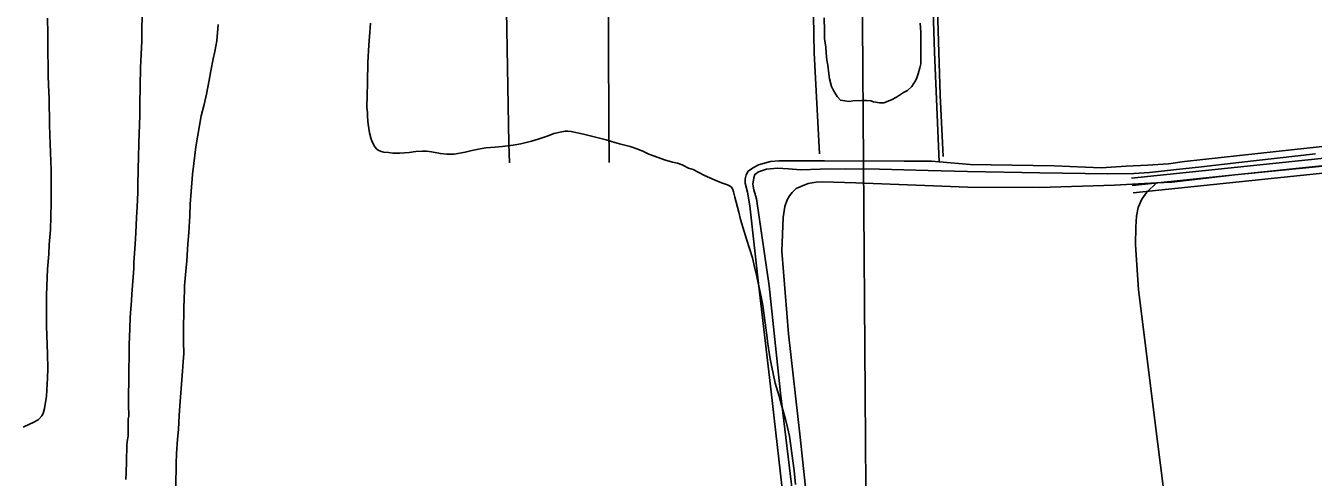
# Model space of a CAD drawing. Extents: x 3508733 to 3546731, y 546897 to 572481.
# Drawn here: x 3532290 to 3534915, y 554069 to 554990 of the extents above; entities that cross this region are included whole.
import ezdxf

# ---------------------------------------------------------------- set-up
doc = ezdxf.new("R2010")
doc.units = 0
for name, color, linetype in [('V-DTCH-CNTR', 7, 'Continuous'), ('V-GRID-MAJR', 7, 'Continuous'), ('V-ROAD-CNTR', 7, 'Continuous'), ('V-SITE-VEGE', 7, 'Continuous'), ('V-TOPO-SHOR', 7, 'Continuous')]:
    doc.layers.add(name, color=color, linetype=linetype)

msp = doc.modelspace()

# ---------------------------------------------------------------- linework, layer by layer
at = {"layer": 'V-DTCH-CNTR'}
for points in [[(3533477.2, 556740.8), (3533477.2, 556738), (3533474.7, 556575.1), (3533475.5, 556369.5), (3533474.1, 556129.6), (3533474.2, 555881), (3533474.9, 555747), (3533475.4, 555649.5), (3533479.2, 555359), (3533477.6, 555107.5), (3533479.2, 554793.1), (3533479.9, 554711.2)], [(3533274.7, 555735.1), (3533271.6, 555554.5), (3533268.4, 555296.5), (3533270.4, 555020.9), (3533275.4, 554750.2), (3533276.2, 554710.4)], [(3534128, 555565.2), (3534129.6, 555504.4), (3534143.6, 555199.2), (3534154.8, 554848.3), (3534160.5, 554723.2)], [(3533891.9, 555258), (3533894.3, 555125), (3533897.9, 554934.8), (3533908.2, 554728.5)], [(3535454.5, 554761.1), (3535232.3, 554736.1), (3535009.8, 554711.2), (3534755.3, 554685.7), (3534626.5, 554671.3)], [(3533913.8, 554671.7), (3533901.5, 554670.9), (3533885.3, 554668.2), (3533870.4, 554662.5), (3533861, 554657.8), (3533852.8, 554650.1), (3533847.2, 554643.4), (3533842.3, 554635), (3533837.9, 554621.2), (3533834.4, 554598.9), (3533831.7, 554530.4), (3533845, 554362.1), (3533869.1, 554151), (3533895.1, 553908.1), (3533921.3, 553682.8), (3533947.2, 553401.8), (3533980.4, 553084.2), (3533989.1, 552996.5)], [(3534626.5, 554671.3), (3534595.6, 554669.7), (3534510, 554665.2), (3534356.7, 554659.9), (3534210.6, 554660.9), (3533982.4, 554670), (3533913.8, 554671.7)], [(3534558.5, 554451.8), (3534552.7, 554543.2), (3534553.1, 554579.9), (3534554.7, 554602), (3534558.4, 554619.3), (3534565.5, 554636.5), (3534576.1, 554650.9), (3534595.6, 554669.7)], [(3534734.9, 553213.1), (3534722.3, 553264.4), (3534708.8, 553347.6), (3534665.9, 553638.8), (3534631.9, 553868.9), (3534598.4, 554136.5), (3534558.5, 554451.8)]]:
    msp.add_lwpolyline(points, dxfattribs=at)
at = {"layer": 'V-GRID-MAJR'}
msp.add_spline([(3534014.5, 552440.3), (3533972.2, 558498.1), (3533929.9, 564559), (3533887.5, 570620), (3533887.5, 570623)], degree=3, dxfattribs=at)
at = {"layer": 'V-ROAD-CNTR'}
for points in [[(3537586.8, 554941.1), (3537219.1, 554929.1), (3536744.5, 554929), (3536470.8, 554934.6), (3536337.3, 554937.7), (3536289.8, 554938.7), (3536249.5, 554931.6), (3536204, 554918.7), (3536153.2, 554898), (3536102.8, 554883.2), (3536037.6, 554855.2), (3535988.3, 554841.7), (3535921, 554829), (3535805.6, 554813.7), (3535514.1, 554783.2), (3535120.9, 554739), (3534544.7, 554679.3)], [(3537587.2, 554926.1), (3537219.4, 554914.1), (3536744.3, 554914), (3536470.4, 554919.6), (3536337, 554922.7), (3536291, 554923.7), (3536252.8, 554916.9), (3536208.9, 554904.5), (3536158.1, 554883.8), (3536107.9, 554869), (3536042.6, 554841), (3535991.7, 554827.1), (3535923.4, 554814.2), (3535807.4, 554798.8), (3535515.7, 554768.3), (3535122.5, 554724.1), (3534546.2, 554664.4)], [(3536142.2, 554863.5), (3536113, 554854.9), (3536047.5, 554826.8), (3535995, 554812.5), (3535925.8, 554799.4), (3535809.2, 554783.9), (3535517.4, 554753.4), (3535124.1, 554709.2), (3534547.8, 554649.5)]]:
    msp.add_lwpolyline(points, dxfattribs=at)
at = {"layer": 'V-SITE-VEGE'}
for points in [[(3532285.4, 554171.3), (3532298, 554177.3), (3532305.7, 554181.3), (3532315.4, 554186.7), (3532317.6, 554188.6), (3532323.1, 554194.6), (3532325.7, 554199.4), (3532328.7, 554209.6), (3532332.6, 554234.8), (3532334.9, 554271.6), (3532335.1, 554291.1), (3532334.5, 554321.2), (3532332.9, 554377.5), (3532332.7, 554387.8), (3532332.4, 554441.2), (3532334.6, 554493.7), (3532337.5, 554524.1), (3532338.3, 554543.9), (3532340.6, 554573.9), (3532342.2, 554628), (3532342.4, 554648.2), (3532342.1, 554676.7), (3532342, 554696.5), (3532339.6, 554766.9), (3532338.6, 554788.7), (3532338.2, 554841.2), (3532336.6, 554869.7), (3532336.2, 554887.6), (3532335.3, 554954.8), (3532335.6, 554974.4), (3532335, 555005.7)], [(3532527.7, 555013.1), (3532527, 554980.5), (3532526.8, 554959.1), (3532524.5, 554904), (3532523, 554829.5), (3532522.8, 554806.8), (3532520.6, 554751.1), (3532519.9, 554720.1), (3532519.7, 554700.2), (3532518.9, 554661.2), (3532518.8, 554650.3), (3532517.8, 554620.6), (3532516.3, 554599.1), (3532514.9, 554567.5), (3532513.7, 554544.8), (3532511, 554507), (3532510.6, 554494.9), (3532506.8, 554442.8), (3532505.7, 554430), (3532503.4, 554394.8), (3532502.8, 554372.7), (3532501.4, 554339.4), (3532500.6, 554265.8), (3532500, 554236.7), (3532499.7, 554217.5), (3532500.6, 554193.7), (3532499.2, 554188.2), (3532498.8, 554182.2), (3532499, 554172.3), (3532499.3, 554169), (3532499.2, 554161.4), (3532498.8, 554153.4), (3532497.4, 554142.5), (3532496.7, 554134.2), (3532495.7, 554101.6), (3532495.1, 554078.8), (3532494.6, 554065.1)], [(3534114, 554995.3), (3534115, 554977.1), (3534114.9, 554966.5), (3534115.3, 554952.3), (3534114.8, 554912.3), (3534113, 554904.1), (3534109.9, 554891.8), (3534106.8, 554883.5), (3534104.4, 554877.7), (3534100.2, 554871.8), (3534096.6, 554866), (3534087.7, 554857.9), (3534080, 554853.8), (3534065.2, 554844.6), (3534055.1, 554838.8), (3534039.7, 554833.1), (3534030.9, 554832.6), (3534018.6, 554835.1), (3534013.3, 554836.9), (3534004.5, 554837.6), (3533995.1, 554837.7), (3533976.8, 554836.8), (3533969.1, 554835.7), (3533951.5, 554838.2), (3533944.5, 554845.4), (3533937, 554857.8), (3533933, 554866.1), (3533929, 554881.5), (3533927.4, 554892.1), (3533925.2, 554909.8), (3533923.6, 554919.8), (3533922, 554934.5), (3533921.5, 554946.3), (3533918.8, 554964), (3533919, 554979.3), (3533918.1, 555006.4)], [(3532596.2, 554048.9), (3532596.8, 554098.2), (3532597.9, 554117.4), (3532599.6, 554147.1), (3532601.4, 554166.6), (3532603.3, 554195.1), (3532604.5, 554214.9), (3532609.8, 554285.9), (3532611.3, 554304.4), (3532612.4, 554321.7), (3532612.1, 554345.7), (3532612, 554366.8), (3532612.5, 554414.8), (3532614.2, 554451), (3532614.3, 554459.6), (3532616.6, 554489.7), (3532618.4, 554510.4), (3532620.7, 554545.3), (3532622.9, 554568.3), (3532624.9, 554602.5), (3532625.2, 554626.5), (3532627.4, 554651.8), (3532630, 554686.6), (3532632.9, 554709.3), (3532637.4, 554742.9), (3532640.9, 554767.2), (3532648.1, 554806.1), (3532653.8, 554829.4), (3532658.5, 554850.2), (3532664.2, 554879.2), (3532667.7, 554897.8), (3532672.4, 554922.3), (3532675.8, 554937.3), (3532680.2, 554959.4), (3532682.5, 554992.6)], [(3532993.3, 554995.1), (3532991.1, 554968.2), (3532990, 554950.6), (3532987.9, 554914.8), (3532987.9, 554906.8), (3532986.9, 554883.1), (3532986.8, 554869), (3532986.6, 554852.7), (3532986.2, 554848.2), (3532985.9, 554823), (3532986.8, 554813), (3532987, 554805.7), (3532987.9, 554795.4), (3532988.1, 554789.3), (3532990.8, 554771.7), (3532994.2, 554758.9), (3532997.3, 554751.8), (3533002.3, 554742.8), (3533006.1, 554738.6), (3533008.9, 554736.3), (3533014.7, 554733.3), (3533020.1, 554732), (3533030, 554731.6), (3533038.6, 554730.5), (3533052.7, 554730.3), (3533062.7, 554731.2), (3533072.3, 554731.7), (3533085.7, 554733.8), (3533098.9, 554734.6), (3533107.5, 554734.5), (3533117.4, 554733.1), (3533135.6, 554729.4), (3533149, 554728), (3533163.4, 554728.4), (3533185.9, 554732.3), (3533200, 554735.4), (3533217, 554739.3), (3533228.5, 554740.8), (3533247.1, 554742.5), (3533261.5, 554743.6), (3533284.3, 554746.6), (3533299.7, 554749.3), (3533321.5, 554754.5), (3533335.3, 554758.8), (3533355.6, 554765.6), (3533367.1, 554770.3), (3533383.2, 554773.6), (3533389.9, 554774.8), (3533395.7, 554775.1), (3533402.1, 554774.7), (3533427.3, 554768.9), (3533441, 554765.6), (3533473.9, 554757.2), (3533491.1, 554751.9), (3533500.7, 554749.5), (3533522.7, 554743.5), (3533538.3, 554738.2), (3533549.8, 554733.3), (3533560.9, 554728.4), (3533579.4, 554721.1), (3533592.5, 554716.8), (3533609, 554712.1), (3533619.3, 554709.8), (3533628.2, 554706.2), (3533641.2, 554699.9), (3533651.1, 554696.6), (3533661, 554691.7), (3533674.3, 554684.8), (3533695.7, 554675), (3533708.4, 554669.7), (3533720.9, 554665.7), (3533726.3, 554662.8), (3533729.4, 554660.8), (3533731.9, 554656), (3533733.5, 554651.5), (3533735.6, 554640.6), (3533738.7, 554630), (3533743.9, 554610.1), (3533747.6, 554594.7), (3533754.6, 554570.3), (3533759.6, 554554.6), (3533771.6, 554517), (3533776.8, 554494.8), (3533780.8, 554478.8), (3533784.1, 554462.1), (3533789.3, 554437.1), (3533793.2, 554419.4), (3533802.1, 554353.4), (3533802.6, 554346.1), (3533804.7, 554332.6), (3533807.7, 554310.8), (3533810.4, 554297), (3533818, 554261.1), (3533826, 554234.7)], [(3533826, 554234.7), (3533831.2, 554216.1), (3533838.9, 554187.5), (3533843.2, 554170.5), (3533847.2, 554153.2), (3533850.1, 554133.6), (3533854.3, 554102.6), (3533856.9, 554083.3), (3533859.5, 554054.5)]]:
    msp.add_lwpolyline(points, dxfattribs=at)
at = {"layer": 'V-TOPO-SHOR'}
for points in [[(3534116.4, 555766.9), (3534121.7, 555557.5), (3534133.2, 555230.3), (3534143.1, 554936.4), (3534152.5, 554712.6)], [(3535097, 554761.4), (3534876.8, 554737.4), (3534652.6, 554712.9), (3534619.7, 554708.1), (3534577.3, 554706), (3534534, 554703.6), (3534482.9, 554700.6), (3534386.7, 554704.6), (3534215.9, 554707.2), (3534152.5, 554712.6), (3534136.9, 554713.9), (3534081, 554713.9), (3533918.9, 554714.5), (3533868.5, 554714.7), (3533825.7, 554714.6), (3533808.9, 554713.5), (3533784.3, 554706.4), (3533771.6, 554699.8), (3533763.1, 554693.4), (3533759.2, 554686.3), (3533756.8, 554677.6), (3533756.7, 554668.9), (3533761.7, 554650.8), (3533766.7, 554622.5), (3533782.6, 554475.8), (3533809.7, 554243.4), (3533837.6, 553999)], [(3534919.6, 554729), (3534763.7, 554711.4), (3534687.2, 554702.6), (3534630.1, 554696.4), (3534581.2, 554691.1), (3534549.4, 554688.6), (3534496.3, 554687.9), (3534357.4, 554690.1), (3534210.1, 554693.1), (3534130.2, 554694.7), (3534030.8, 554697.4), (3533961.2, 554697.9), (3533910, 554697.8), (3533869.9, 554696.4), (3533845.3, 554697.9), (3533822.6, 554699.8), (3533800.6, 554697.5), (3533784.3, 554692.2), (3533776.8, 554686.7), (3533774.8, 554680), (3533772.7, 554667), (3533774.5, 554655.7), (3533780.1, 554637.2), (3533806, 554459.4), (3533829, 554240.9), (3533855.7, 554020.8)]]:
    msp.add_lwpolyline(points, dxfattribs=at)

doc.saveas('drawing.dxf')
